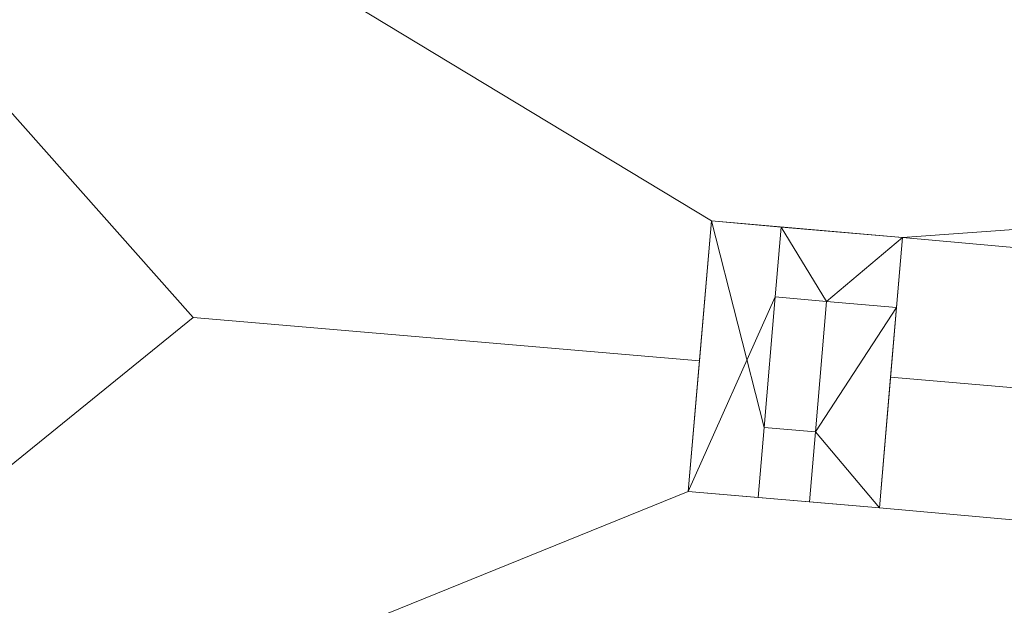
# Model space of a CAD drawing. Header units: millimetres. Extents: x -430348 to -225823, y -86243 to 5084.
# Tile 488 of 656: x -384115 to -379909, y -2151 to 350. Entities that reach past the tile are written whole.
import ezdxf

# ---------------------------------------------------------------- set-up
doc = ezdxf.new("R2010")
doc.units = ezdxf.units.MM
doc.layers.add('A-ROOF', color=132, linetype='Continuous', lineweight=9)
doc.layers.add('A-WALL', color=113, linetype='Continuous', lineweight=9)

# ---------------------------------------------------------------- blocks, each defined once
blk = doc.blocks.new('Walls 147 - Walls 11-525184-_3D_ Copy 1')
at = {"layer": 'A-WALL'}
mesh = blk.add_polyface(dxfattribs=at)
corners = [(-380887.4, -834.4, 66612.8), (-380935.3, -1392.3, 66612.8), (-380716.1, -1411.1, 66612.8), (-380668.2, -853.2, 66612.8), (-368556.8, -1940.8, 66612.8), (-368604.7, -2498.7, 66612.8), (-368385.5, -2517.5, 66612.8), (-368337.7, -1959.6, 66612.8)]
mesh.append_faces([[corners[k] for k in face] for face in [(3, 0, 1, 2), (6, 7, 4, 5)]])
mesh = blk.add_polyface(dxfattribs=at)
corners = [(-380887.4, -834.4, 66335.3), (-380668.2, -853.2, 66335.3), (-380716.1, -1411.1, 66335.3), (-380935.3, -1392.3, 66335.3), (-368556.8, -1940.8, 66335.3), (-368337.7, -1959.6, 66335.3), (-368385.5, -2517.5, 66335.3), (-368604.7, -2498.7, 66335.3)]
mesh.append_faces([[corners[k] for k in face] for face in [(1, 2, 3, 0), (6, 7, 4, 5)]])
mesh = blk.add_polyface(dxfattribs=at)
corners = [(-380935.3, -1392.3, 66612.8), (-380887.4, -834.4, 66612.8), (-380887.4, -834.4, 66335.3), (-380935.3, -1392.3, 66335.3)]
mesh.append_faces([[corners[k] for k in face] for face in [(0, 1, 2, 3)]])
mesh = blk.add_polyface(dxfattribs=at)
corners = [(-380887.4, -834.4, 66612.8), (-380668.2, -853.2, 66612.8), (-380668.2, -853.2, 66335.3), (-380887.4, -834.4, 66335.3)]
mesh.append_faces([[corners[k] for k in face] for face in [(3, 0, 1, 2)]])
mesh = blk.add_polyface(dxfattribs=at)
corners = [(-380668.2, -853.2, 66612.8), (-380716.1, -1411.1, 66612.8), (-380716.1, -1411.1, 66335.3), (-380668.2, -853.2, 66335.3)]
mesh.append_faces([[corners[k] for k in face] for face in [(0, 1, 2, 3)]])
mesh = blk.add_polyface(dxfattribs=at)
corners = [(-380716.1, -1411.1, 66612.8), (-380935.3, -1392.3, 66612.8), (-380935.3, -1392.3, 66335.3), (-380716.1, -1411.1, 66335.3)]
mesh.append_faces([[corners[k] for k in face] for face in [(0, 1, 2, 3)]])

msp = doc.modelspace()

# ---------------------------------------------------------------- block references
at = {"layer": 'A-WALL'}
msp.add_blockref('Walls 147 - Walls 11-525184-_3D_ Copy 1', (0, 0), dxfattribs=at)

# ---------------------------------------------------------------- meshes
at = {"layer": 'A-ROOF'}
mesh = msp.add_polyface(dxfattribs=at)
corners = [(-386722.6, 2851.6, 63197.6), (-387321.1, -4122.7, 63197.6), (-383374.5, -921.7, 65747.6)]
mesh.append_faces([[corners[k] for k in face] for face in [(0, 1, 2)]])
mesh = msp.add_polyface(dxfattribs=at)
corners = [(-387321.1, -4122.7, 63097.6), (-386722.6, 2851.6, 63097.6), (-383374.5, -921.7, 65647.6)]
mesh.append_faces([[corners[k] for k in face] for face in [(2, 0, 1)]])
mesh = msp.add_polyface(dxfattribs=at)
corners = [(-362053.3, 734.5, 63197.6), (-386722.6, 2851.6, 63197.6), (-383374.5, -921.7, 65747.6), (-381211.9, -1107.3, 65747.6), (-381160.7, -509.8, 65307.3), (-380343.7, -579.9, 65307.3), (-380394.9, -1177.5, 65747.6), (-368877.3, -2165.9, 65747.6), (-368830.1, -1616.2, 65342.5), (-368013.1, -1686.3, 65342.5), (-368060.3, -2236, 65747.6), (-365938.6, -2418.1, 65747.6)]
mesh.append_faces([[corners[k] for k in face] for face in [(4, 1, 2, 3)]], dxfattribs={"vtx0": -1})
mesh.append_faces([[corners[k] for k in face] for face in [(1, 4, 5, 0)]], dxfattribs={"vtx0": -1, "vtx2": -1})
mesh.append_faces([[corners[k] for k in face] for face in [(11, 0, 9, 10)]], dxfattribs={"vtx1": -1})
mesh.append_faces([[corners[k] for k in face] for face in [(8, 9, 0, 5)]], dxfattribs={"vtx1": -1, "vtx2": -1, "vtx3": -1})
mesh.append_faces([[corners[k] for k in face] for face in [(6, 7, 8, 5)]], dxfattribs={"vtx2": -1})
mesh = msp.add_polyface(dxfattribs=at)
corners = [(-386722.6, 2851.6, 63097.6), (-362053.3, 734.5, 63097.6), (-365938.6, -2418.1, 65647.6), (-368060.3, -2236, 65647.6), (-368013.1, -1686.3, 65242.5), (-368830.1, -1616.2, 65242.5), (-368877.3, -2165.9, 65647.6), (-380394.9, -1177.5, 65647.6), (-380343.7, -579.9, 65207.3), (-381160.7, -509.8, 65207.3), (-381211.9, -1107.3, 65647.6), (-383374.5, -921.7, 65647.6)]
mesh.append_faces([[corners[k] for k in face] for face in [(4, 1, 2, 3)]], dxfattribs={"vtx0": -1})
mesh.append_faces([[corners[k] for k in face] for face in [(1, 4, 5, 8)]], dxfattribs={"vtx0": -1, "vtx2": -1, "vtx3": -1})
mesh.append_faces([[corners[k] for k in face] for face in [(11, 0, 9, 10)]], dxfattribs={"vtx1": -1})
mesh.append_faces([[corners[k] for k in face] for face in [(8, 9, 0, 1)]], dxfattribs={"vtx1": -1, "vtx3": -1})
mesh.append_faces([[corners[k] for k in face] for face in [(5, 6, 7, 8)]], dxfattribs={"vtx3": -1})
mesh = msp.add_polyface(dxfattribs=at)
corners = [(-381259.8, -1665.6, 65342.5), (-381259.8, -1665.6, 65242.5), (-381211.9, -1107.3, 65647.6), (-381160.7, -509.8, 65207.3), (-381160.7, -509.8, 65307.3), (-381211.9, -1107.3, 65747.6)]
mesh.append_faces([[corners[k] for k in face] for face in [(2, 5, 0, 1)]], dxfattribs={"vtx0": -1})
mesh.append_faces([[corners[k] for k in face] for face in [(4, 5, 2, 3)]], dxfattribs={"vtx1": -1})
mesh = msp.add_polyface(dxfattribs=at)
corners = [(-380343.7, -579.9, 65207.3), (-380343.7, -579.9, 65307.3), (-381160.7, -509.8, 65307.3), (-381160.7, -509.8, 65207.3)]
mesh.append_faces([[corners[k] for k in face] for face in [(1, 2, 3, 0)]])
mesh = msp.add_polyface(dxfattribs=at)
corners = [(-380442.8, -1735.7, 65242.5), (-380442.8, -1735.7, 65342.5), (-380394.9, -1177.5, 65747.6), (-380343.7, -579.9, 65307.3), (-380343.7, -579.9, 65207.3), (-380394.9, -1177.5, 65647.6)]
mesh.append_faces([[corners[k] for k in face] for face in [(5, 2, 3, 4)]], dxfattribs={"vtx0": -1})
mesh.append_faces([[corners[k] for k in face] for face in [(1, 2, 5, 0)]], dxfattribs={"vtx1": -1})
mesh = msp.add_polyface(dxfattribs=at)
corners = [(-387321.1, -4122.7, 63197.6), (-362651.8, -6239.9, 63197.6), (-365938.6, -2418.1, 65747.6), (-368060.3, -2236, 65747.6), (-368112.3, -2842.1, 65307.8), (-368929.3, -2772, 65307.8), (-368877.3, -2165.9, 65747.6), (-380394.9, -1177.5, 65747.6), (-380442.8, -1735.7, 65342.5), (-381259.8, -1665.6, 65342.5), (-381211.9, -1107.3, 65747.6), (-383374.5, -921.7, 65747.6)]
mesh.append_faces([[corners[k] for k in face] for face in [(4, 1, 2, 3), (8, 5, 6, 7)]], dxfattribs={"vtx0": -1})
mesh.append_faces([[corners[k] for k in face] for face in [(1, 4, 5, 0)]], dxfattribs={"vtx0": -1, "vtx2": -1})
mesh.append_faces([[corners[k] for k in face] for face in [(11, 0, 9, 10)]], dxfattribs={"vtx1": -1})
mesh.append_faces([[corners[k] for k in face] for face in [(8, 9, 0, 5)]], dxfattribs={"vtx1": -1, "vtx2": -1, "vtx3": -1})
mesh = msp.add_polyface(dxfattribs=at)
corners = [(-362651.8, -6239.9, 63097.6), (-387321.1, -4122.7, 63097.6), (-383374.5, -921.7, 65647.6), (-381211.9, -1107.3, 65647.6), (-381259.8, -1665.6, 65242.5), (-380442.8, -1735.7, 65242.5), (-380394.9, -1177.5, 65647.6), (-368877.3, -2165.9, 65647.6), (-368929.3, -2772, 65207.8), (-368112.3, -2842.1, 65207.8), (-368060.3, -2236, 65647.6), (-365938.6, -2418.1, 65647.6)]
mesh.append_faces([[corners[k] for k in face] for face in [(4, 1, 2, 3)]], dxfattribs={"vtx0": -1})
mesh.append_faces([[corners[k] for k in face] for face in [(1, 4, 5, 8)]], dxfattribs={"vtx0": -1, "vtx2": -1, "vtx3": -1})
mesh.append_faces([[corners[k] for k in face] for face in [(11, 0, 9, 10), (7, 8, 5, 6)]], dxfattribs={"vtx1": -1})
mesh.append_faces([[corners[k] for k in face] for face in [(8, 9, 0, 1)]], dxfattribs={"vtx1": -1, "vtx3": -1})
mesh = msp.add_polyface(dxfattribs=at)
corners = [(-381259.8, -1665.6, 65242.5), (-381259.8, -1665.6, 65342.5), (-380442.8, -1735.7, 65342.5), (-380442.8, -1735.7, 65242.5)]
mesh.append_faces([[corners[k] for k in face] for face in [(0, 1, 2, 3)]])
at = {"layer": 'A-WALL'}
mesh = msp.add_polyface(dxfattribs=at)
corners = [(-381259.8, -1665.6, 64640.9), (-381259.8, -1665.6, 66612.8), (-381160.7, -509.8, 66612.8), (-381160.7, -509.8, 64640.9)]
mesh.append_faces([[corners[k] for k in face] for face in [(2, 3, 0, 1)]])
mesh = msp.add_polyface(dxfattribs=at)
corners = [(-380861.8, -535.5, 64640.9), (-380887.4, -834.4, 64640.9), (-380935.3, -1392.3, 64640.9), (-380960.9, -1691.2, 64640.9), (-381259.8, -1665.6, 64640.9), (-381160.7, -509.8, 64640.9)]
mesh.append_faces([[corners[k] for k in face] for face in [(4, 5, 2, 3)]], dxfattribs={"vtx1": -1})
mesh.append_faces([[corners[k] for k in face] for face in [(5, 0, 1, 2)]], dxfattribs={"vtx3": -1})
mesh = msp.add_polyface(dxfattribs=at)
corners = [(-380960.9, -1691.2, 66612.8), (-380935.3, -1392.3, 66612.8), (-380887.4, -834.4, 66612.8), (-380861.8, -535.5, 66612.8), (-381160.7, -509.8, 66612.8), (-381259.8, -1665.6, 66612.8)]
mesh.append_faces([[corners[k] for k in face] for face in [(4, 5, 2, 3)]], dxfattribs={"vtx1": -1})
mesh.append_faces([[corners[k] for k in face] for face in [(5, 0, 1, 2)]], dxfattribs={"vtx3": -1})
mesh = msp.add_polyface(dxfattribs=at)
corners = [(-380861.8, -535.5, 66612.8), (-380861.8, -535.5, 64640.9), (-381160.7, -509.8, 64640.9), (-381160.7, -509.8, 66612.8)]
mesh.append_faces([[corners[k] for k in face] for face in [(3, 0, 1, 2)]])
mesh = msp.add_polyface(dxfattribs=at)
corners = [(-380960.9, -1691.2, 64640.9), (-380935.3, -1392.3, 64640.9), (-380887.4, -834.4, 64640.9), (-380861.8, -535.5, 64640.9), (-380861.8, -535.5, 66612.8), (-380887.4, -834.4, 66612.8), (-380935.3, -1392.3, 66612.8), (-380960.9, -1691.2, 66612.8)]
mesh.append_faces([[corners[k] for k in face] for face in [(5, 6, 1, 2)]], dxfattribs={"vtx1": -1, "vtx3": -1})
mesh.append_faces([[corners[k] for k in face] for face in [(7, 0, 1, 6)]], dxfattribs={"vtx2": -1})
mesh.append_faces([[corners[k] for k in face] for face in [(2, 3, 4, 5)]], dxfattribs={"vtx3": -1})
mesh = msp.add_polyface(dxfattribs=at)
corners = [(-380369.3, -878.8, 64640.9), (-380668.2, -853.2, 64640.9), (-380887.4, -834.4, 64640.9), (-380861.8, -535.5, 64640.9), (-380343.7, -579.9, 64640.9)]
mesh.append_faces([[corners[k] for k in face] for face in [(1, 4, 0)]], dxfattribs={"vtx0": -1})
mesh.append_faces([[corners[k] for k in face] for face in [(3, 4, 1, 2)]], dxfattribs={"vtx1": -1})
mesh = msp.add_polyface(dxfattribs=at)
corners = [(-380887.4, -834.4, 66612.8), (-380668.2, -853.2, 66612.8), (-380369.3, -878.8, 66612.8), (-380343.7, -579.9, 66612.8), (-380861.8, -535.5, 66612.8)]
mesh.append_faces([[corners[k] for k in face] for face in [(1, 4, 0)]], dxfattribs={"vtx0": -1})
mesh.append_faces([[corners[k] for k in face] for face in [(3, 4, 1, 2)]], dxfattribs={"vtx1": -1})
mesh = msp.add_polyface(dxfattribs=at)
corners = [(-380887.4, -834.4, 64640.9), (-380887.4, -834.4, 66612.8), (-380861.8, -535.5, 66612.8), (-380861.8, -535.5, 64640.9)]
mesh.append_faces([[corners[k] for k in face] for face in [(3, 0, 1, 2)]])
mesh = msp.add_polyface(dxfattribs=at)
corners = [(-380861.8, -535.5, 64640.9), (-380861.8, -535.5, 66612.8), (-380343.7, -579.9, 66612.8), (-380343.7, -579.9, 64640.9)]
mesh.append_faces([[corners[k] for k in face] for face in [(2, 3, 0, 1)]])
mesh = msp.add_polyface(dxfattribs=at)
corners = [(-380369.3, -878.8, 66612.8), (-380369.3, -878.8, 64640.9), (-380343.7, -579.9, 64640.9), (-380343.7, -579.9, 66612.8)]
mesh.append_faces([[corners[k] for k in face] for face in [(0, 1, 2, 3)]])
mesh = msp.add_polyface(dxfattribs=at)
corners = [(-380887.4, -834.4, 64640.9), (-380668.2, -853.2, 64640.9), (-380369.3, -878.8, 64640.9), (-380369.3, -878.8, 66612.8), (-380668.2, -853.2, 66612.8), (-380887.4, -834.4, 66612.8)]
mesh.append_faces([[corners[k] for k in face] for face in [(1, 4, 5, 0)]], dxfattribs={"vtx0": -1})
mesh.append_faces([[corners[k] for k in face] for face in [(1, 2, 3, 4)]], dxfattribs={"vtx3": -1})
mesh = msp.add_polyface(dxfattribs=at)
corners = [(-380668.2, -853.2, 64640.9), (-380716.1, -1411.1, 64640.9), (-380741.7, -1710, 64640.9), (-380741.7, -1710, 66612.8), (-380716.1, -1411.1, 66612.8), (-380668.2, -853.2, 66612.8)]
mesh.append_faces([[corners[k] for k in face] for face in [(3, 4, 1, 2)]], dxfattribs={"vtx1": -1})
mesh.append_faces([[corners[k] for k in face] for face in [(5, 0, 1, 4)]], dxfattribs={"vtx2": -1})
mesh = msp.add_polyface(dxfattribs=at)
corners = [(-380741.7, -1710, 64640.9), (-380716.1, -1411.1, 64640.9), (-380668.2, -853.2, 64640.9), (-380369.3, -878.8, 64640.9), (-380442.8, -1735.7, 64640.9)]
mesh.append_faces([[corners[k] for k in face] for face in [(1, 4, 0)]], dxfattribs={"vtx0": -1})
mesh.append_faces([[corners[k] for k in face] for face in [(3, 4, 1, 2)]], dxfattribs={"vtx1": -1})
mesh = msp.add_polyface(dxfattribs=at)
corners = [(-380668.2, -853.2, 66612.8), (-380716.1, -1411.1, 66612.8), (-380741.7, -1710, 66612.8), (-380442.8, -1735.7, 66612.8), (-380369.3, -878.8, 66612.8)]
mesh.append_faces([[corners[k] for k in face] for face in [(1, 4, 0)]], dxfattribs={"vtx0": -1})
mesh.append_faces([[corners[k] for k in face] for face in [(3, 4, 1, 2)]], dxfattribs={"vtx1": -1})
mesh = msp.add_polyface(dxfattribs=at)
corners = [(-380668.2, -853.2, 64640.9), (-380668.2, -853.2, 66612.8), (-380369.3, -878.8, 66612.8), (-380369.3, -878.8, 64640.9)]
mesh.append_faces([[corners[k] for k in face] for face in [(3, 0, 1, 2)]])
mesh = msp.add_polyface(dxfattribs=at)
corners = [(-380369.3, -878.8, 64640.9), (-380369.3, -878.8, 66612.8), (-380442.8, -1735.7, 66612.8), (-380442.8, -1735.7, 64640.9)]
mesh.append_faces([[corners[k] for k in face] for face in [(2, 3, 0, 1)]])
mesh = msp.add_polyface(dxfattribs=at)
corners = [(-380935.3, -1392.3, 64640.9), (-380716.1, -1411.1, 64640.9), (-380741.7, -1710, 64640.9), (-380960.9, -1691.2, 64640.9)]
mesh.append_faces([[corners[k] for k in face] for face in [(0, 1, 2, 3)]])
mesh = msp.add_polyface(dxfattribs=at)
corners = [(-380716.1, -1411.1, 66612.8), (-380935.3, -1392.3, 66612.8), (-380960.9, -1691.2, 66612.8), (-380741.7, -1710, 66612.8)]
mesh.append_faces([[corners[k] for k in face] for face in [(3, 0, 1, 2)]])
mesh = msp.add_polyface(dxfattribs=at)
corners = [(-380935.3, -1392.3, 66612.8), (-380935.3, -1392.3, 64640.9), (-380960.9, -1691.2, 64640.9), (-380960.9, -1691.2, 66612.8)]
mesh.append_faces([[corners[k] for k in face] for face in [(1, 2, 3, 0)]])
mesh = msp.add_polyface(dxfattribs=at)
corners = [(-380716.1, -1411.1, 64640.9), (-380935.3, -1392.3, 64640.9), (-380935.3, -1392.3, 66612.8), (-380716.1, -1411.1, 66612.8)]
mesh.append_faces([[corners[k] for k in face] for face in [(3, 0, 1, 2)]])
mesh = msp.add_polyface(dxfattribs=at)
corners = [(-380716.1, -1411.1, 64640.9), (-380716.1, -1411.1, 66612.8), (-380741.7, -1710, 66612.8), (-380741.7, -1710, 64640.9)]
mesh.append_faces([[corners[k] for k in face] for face in [(3, 0, 1, 2)]])
mesh = msp.add_polyface(dxfattribs=at)
corners = [(-380960.9, -1691.2, 64640.9), (-380960.9, -1691.2, 66612.8), (-381259.8, -1665.6, 66612.8), (-381259.8, -1665.6, 64640.9)]
mesh.append_faces([[corners[k] for k in face] for face in [(1, 2, 3, 0)]])
mesh = msp.add_polyface(dxfattribs=at)
corners = [(-380741.7, -1710, 64640.9), (-380741.7, -1710, 66612.8), (-380960.9, -1691.2, 66612.8), (-380960.9, -1691.2, 64640.9)]
mesh.append_faces([[corners[k] for k in face] for face in [(2, 3, 0, 1)]])
mesh = msp.add_polyface(dxfattribs=at)
corners = [(-380741.7, -1710, 66612.8), (-380741.7, -1710, 64640.9), (-380442.8, -1735.7, 64640.9), (-380442.8, -1735.7, 66612.8)]
mesh.append_faces([[corners[k] for k in face] for face in [(0, 1, 2, 3)]])

doc.saveas('drawing.dxf')
